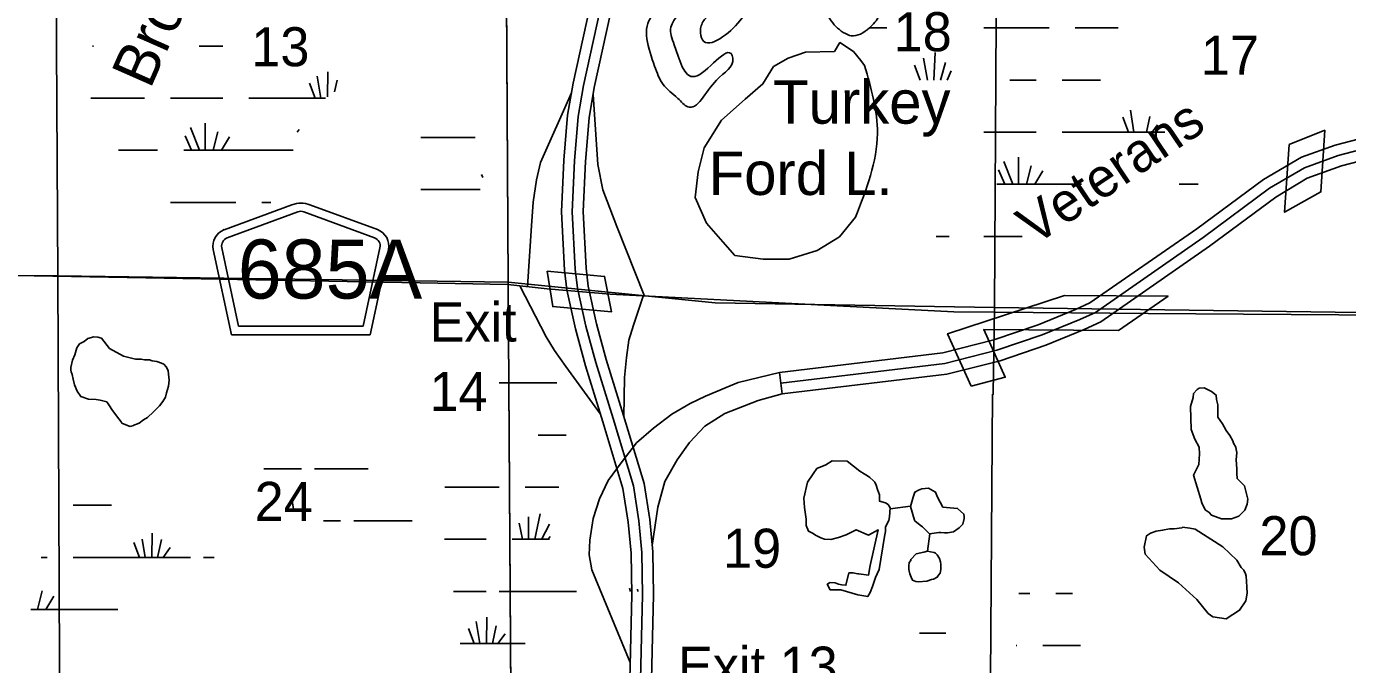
# Model space of a CAD drawing. Extents: x 380424 to 701066, y 1117407 to 1412949.
# Drawn here: x 473098 to 488314, y 1375513 to 1382862 of the extents above; entities that cross this region are included whole.
import ezdxf

# ---------------------------------------------------------------- set-up
doc = ezdxf.new("R2010")
doc.units = 0
for name, color, linetype in [('Bridges and Drawbridges Tollroads', 7, 'Continuous'), ('County Routes Highway Center Lines', 7, 'Continuous'), ('Lakes and Ponds', 7, 'Continuous'), ('Lakes and Ponds Text', 7, 'Continuous'), ('Masks for Road Features', 7, 'Continuous'), ('Narrow Canals', 7, 'Continuous'), ('Narrow River Creek and Branch and Slough Text', 7, 'Continuous'), ('Roadshields County Roads', 7, 'Continuous'), ('Section Lines', 7, 'Continuous'), ('Section Numbers', 7, 'Continuous'), ('Swamps', 7, 'Continuous'), ('Toll Divided Highway Outline and Fill', 7, 'Continuous'), ('Toll Highway Center Lines', 7, 'Continuous'), ('Toll Ramps', 7, 'Continuous'), ('Tollroads Related Text', 7, 'Continuous'), ('Township  and Range lines', 7, 'Continuous')]:
    doc.layers.add(name, color=color, linetype=linetype)

msp = doc.modelspace()

# ---------------------------------------------------------------- linework, layer by layer
at = {"layer": 'Bridges and Drawbridges Tollroads'}
for p, q in [((487641, 1381503), (488052, 1381666)), ((487589, 1380722), (488006, 1380957)), ((483708, 1379323), (485053, 1379764)), ((485677, 1379360), (486246, 1379756))]:
    msp.add_line(p, q, dxfattribs=at)
at = {"layer": 'County Routes Highway Center Lines'}
msp.add_lwpolyline([(494254, 1379497), (486017, 1379557), (484250, 1379570), (483781, 1379574), (479820, 1379777), (479094, 1379842), (478643, 1379890), (477631, 1379908), (474899, 1379958), (470829, 1380032)], dxfattribs=at)
at = {"layer": 'Lakes and Ponds'}
msp.add_lwpolyline([(482647, 1380664), (482463, 1380439), (482205, 1380281), (481881, 1380181), (481582, 1380181), (481258, 1380223), (481117, 1380383), (480930, 1380596), (480801, 1380892), (480833, 1381188), (480904, 1381465), (481104, 1381781), (481374, 1382025), (481580, 1382199), (481702, 1382399), (481870, 1382496), (482069, 1382566), (482404, 1382573), (482468, 1382676), (482623, 1382573), (482707, 1382470), (482752, 1382412)], dxfattribs=at)
for points in [[(474307, 1379041), (474215, 1379065), (474056, 1379154), (473961, 1379271), (473920, 1379284), (473876, 1379288), (473807, 1379270), (473761, 1379235), (473710, 1379205), (473677, 1379161), (473655, 1379081), (473629, 1379017), (473609, 1378935), (473611, 1378903), (473613, 1378885), (473623, 1378855), (473636, 1378800), (473650, 1378736), (473684, 1378663), (473723, 1378602), (473812, 1378570), (473903, 1378565), (473946, 1378558), (474023, 1378539), (474053, 1378492), (474081, 1378450), (474134, 1378377), (474188, 1378308), (474197, 1378295), (474282, 1378260), (474292, 1378256), (474306, 1378258), (474335, 1378267), (474330, 1378269), (474346, 1378273), (474365, 1378283), (474397, 1378292), (474448, 1378331), (474494, 1378359), (474563, 1378423), (474630, 1378494), (474669, 1378541), (474699, 1378591), (474713, 1378642), (474736, 1378718), (474743, 1378790), (474734, 1378859), (474732, 1378898), (474706, 1378940), (474680, 1378974), (474653, 1378984), (474600, 1379002), (474545, 1379012), (474514, 1379022), (474481, 1379021), (474459, 1379024), (474420, 1379030), (474379, 1379030), (474356, 1379030)], [(486636, 1377376), (486625, 1377418), (486541, 1377693), (486599, 1377819), (486609, 1377941), (486604, 1378015), (486556, 1378110), (486514, 1378221), (486504, 1378485), (486535, 1378590), (486541, 1378633), (486583, 1378680), (486604, 1378696), (486662, 1378701), (486746, 1378659), (486799, 1378617), (486805, 1378564), (486820, 1378506), (486820, 1378437), (486820, 1378363), (486873, 1378285), (486893, 1378251), (486914, 1378209), (486956, 1378151), (486992, 1378089), (487000, 1378062), (487026, 1378015), (487032, 1377988), (487037, 1377957), (487032, 1377872), (487037, 1377767), (487037, 1377714), (487042, 1377656), (487127, 1377571), (487158, 1377450), (487164, 1377418), (487158, 1377360), (487132, 1377291), (487063, 1377223), (486979, 1377191), (486863, 1377191), (486746, 1377233), (486720, 1377265), (486673, 1377296)], [(482923, 1377467), (482901, 1377529), (482883, 1377579), (482870, 1377613), (482854, 1377629), (482813, 1377669), (482786, 1377685), (482748, 1377709), (482698, 1377741), (482549, 1377855), (482377, 1377858), (482305, 1377812), (482202, 1377772), (482159, 1377709), (482093, 1377613), (482053, 1377430), (482059, 1377321), (482080, 1377186), (482077, 1377114), (482104, 1377048), (482151, 1377027), (482194, 1377000), (482247, 1376973), (482288, 1376958), (482361, 1376955), (482449, 1376976), (482539, 1377008), (482655, 1377066), (482797, 1377003), (482908, 1377064), (482815, 1376653), (482796, 1376541), (482686, 1376557), (482675, 1376557), (482617, 1376570), (482571, 1376568), (482536, 1376427), (482488, 1376433), (482451, 1376441), (482411, 1376454), (482356, 1376459), (482321, 1376438), (482353, 1376374), (482478, 1376372), (482674, 1376316), (482788, 1376297), (482815, 1376342), (482844, 1376414), (482876, 1376517), (482897, 1376560), (482918, 1376607), (482981, 1376987), (482992, 1377045), (482992, 1377098), (483029, 1377172), (483040, 1377214), (483045, 1377320), (483024, 1377356), (482992, 1377377), (482923, 1377395)], [(483653, 1377326), (483592, 1377441), (483568, 1377500), (483486, 1377544), (483412, 1377536), (483372, 1377521), (483330, 1377500), (483309, 1377442), (483279, 1377332), (483325, 1377177), (483330, 1377167), (483393, 1377119), (483420, 1377098), (483499, 1377019), (483605, 1377035), (483631, 1377035), (483673, 1377030), (483705, 1377030), (483774, 1377040), (483839, 1377088), (483882, 1377130), (483900, 1377194), (483900, 1377220), (483895, 1377246), (483823, 1377311)], [(486046, 1377028), (486110, 1377049), (486184, 1377060), (486263, 1377075), (486316, 1377078), (486406, 1377087), (486414, 1377094), (486497, 1377083), (486559, 1377073), (486876, 1376869), (487039, 1376716), (487087, 1376632), (487118, 1376600), (487140, 1376558), (487145, 1376531), (487155, 1376410), (487157, 1376335), (487142, 1376247), (487070, 1376139), (486915, 1376041), (486762, 1376063), (486708, 1376103), (486579, 1376263), (486368, 1376454), (486151, 1376599), (485983, 1376785), (485973, 1376864), (485999, 1376996)], [(483345, 1376787), (483435, 1376808), (483477, 1376819), (483509, 1376813), (483551, 1376803), (483567, 1376798), (483588, 1376776), (483615, 1376734), (483625, 1376697), (483631, 1376666), (483631, 1376644), (483631, 1376607), (483620, 1376565), (483604, 1376544), (483588, 1376518), (483546, 1376497), (483520, 1376491), (483467, 1376475), (483372, 1376465), (483340, 1376470), (483303, 1376486), (483287, 1376518), (483271, 1376560), (483261, 1376607), (483261, 1376650), (483266, 1376687), (483282, 1376713), (483282, 1376724)]]:
    msp.add_lwpolyline(points, close=True, dxfattribs=at)
for points in [[(482270, 1383587), (482247, 1383363), (482271, 1383136), (482368, 1382925), (482530, 1382779), (482595, 1382755), (482806, 1382844), (482919, 1382982), (483017, 1383217), (483106, 1383388), (483292, 1383485), (483463, 1383517), (483552, 1383566), (483714, 1383907), (483827, 1384118), (483973, 1384207), (484111, 1384231), (484217, 1384199), (484257, 1384247), (484241, 1384864), (484249, 1384896), (484176, 1384913), (483925, 1384888), (483917, 1384750), (483268, 1384750), (483155, 1384669), (483041, 1384434), (482838, 1384264), (482636, 1384158), (482530, 1384053), (482401, 1384028), (482109, 1384320), (481768, 1384596), (481525, 1384580), (481314, 1384426), (481071, 1384369), (480812, 1384280), (480552, 1384085), (480366, 1383858), (480317, 1383672), (480325, 1383315), (480406, 1383193), (480406, 1383079), (480309, 1382982), (480333, 1382406), (480430, 1382195), (480601, 1382033), (480714, 1381936), (481047, 1382244), (481233, 1382495), (481225, 1382528), (480795, 1382285), (480560, 1382650), (480520, 1382852), (480682, 1383161), (480617, 1383331), (480617, 1383599), (480949, 1383793), (480893, 1384028), (480974, 1384174), (481103, 1384199), (481241, 1384142), (481290, 1383834), (481209, 1383615), (481087, 1383501), (480917, 1383436), (480933, 1383307), (481014, 1383225), (481022, 1383071), (480909, 1382942), (480860, 1382820), (480884, 1382706), (481314, 1382925), (481363, 1383006), (481347, 1383371), (481501, 1383590), (481557, 1383728), (481565, 1383980), (481674, 1384208), (481821, 1384254), (481965, 1384212), (481958, 1384163)], [(482752, 1382412), (482900, 1381630), (482647, 1380664)]]:
    msp.add_spline(points, degree=3, dxfattribs=at)
at = {"layer": 'Masks for Road Features'}
for points in [[(487641, 1381503), (487589, 1380722), (488006, 1380957), (488052, 1381666)], [(479095, 1380043), (479160, 1379635), (479838, 1379576), (479757, 1379983)], [(483978, 1378721), (483708, 1379323), (485053, 1379764), (486246, 1379756), (485677, 1379360), (484124, 1379371), (484372, 1378821)]]:
    msp.add_lwpolyline(points, close=True, dxfattribs=at)
at = {"layer": 'Narrow Canals'}
for points in [[(483044, 1377308), (483280, 1377336)], [(483502, 1377019), (483476, 1376818)]]:
    msp.add_lwpolyline(points, dxfattribs=at)
at = {"layer": 'Roadshields County Roads'}
for p, q in [((475377, 1380521), (476156, 1380808)), ((475411, 1380428), (476225, 1380727)), ((476294, 1380727), (477107, 1380428)), ((476363, 1380808), (477141, 1380522)), ((475461, 1379310), (475250, 1380292)), ((475542, 1379410), (475348, 1380313)), ((477170, 1380313), (476976, 1379410)), ((477268, 1380292), (477057, 1379310)), ((476976, 1379410), (475542, 1379410)), ((477057, 1379310), (475461, 1379310))]:
    msp.add_line(p, q, dxfattribs=at)
for centre, radius, start, end in [((476260, 1380526), 300, 69.827, 110.173), ((476260, 1380633), 100, 69.827, 110.173), ((475446, 1380334), 200, 110.173, 192.0999), ((475446, 1380334), 100, 110.173, 192.0999), ((477072, 1380334), 100, 347.9001, 69.827), ((477072, 1380334), 200, 347.9001, 69.827)]:
    msp.add_arc(centre, radius, start, end, dxfattribs=at)
at = {"layer": 'Section Lines'}
for points in [[(473429, 1385285), (473461, 1379989), (468135, 1380016), (468132, 1380031), (468136, 1385356)], [(478614, 1385139), (478647, 1379918), (473461, 1379989), (473429, 1385285)], [(484279, 1384938), (484248, 1379627), (481031, 1379680), (478647, 1379918), (478614, 1385139), (480129, 1385119), (481663, 1384980)], [(489653, 1384907), (489574, 1379553), (484248, 1379627), (484279, 1384938)], [(473461, 1379989), (473483, 1374655), (468109, 1374719), (468135, 1380016)], [(478647, 1379918), (478682, 1374606), (473498, 1374661), (473483, 1374655), (473461, 1379989)], [(484248, 1379627), (484234, 1378633), (484234, 1378627), (484226, 1378627), (484195, 1374270), (478682, 1374606), (478647, 1379918), (481031, 1379680)], [(489574, 1379553), (489547, 1374237), (484195, 1374270), (484226, 1378627), (484234, 1378627), (484234, 1378633), (484248, 1379627)]]:
    msp.add_lwpolyline(points, close=True, dxfattribs=at)
at = {"layer": 'Swamps'}
for p, q in [((484126, 1382844), (484876, 1382844)), ((485176, 1382844), (485626, 1382844)), ((485626, 1382844), (485672, 1382844)), ((483548, 1382244), (483565, 1382560)), ((483392, 1382244), (483326, 1382416)), ((483477, 1382244), (483430, 1382498)), ((483624, 1382244), (483683, 1382448)), ((476487, 1382036), (476447, 1382289)), ((483701, 1382244), (483750, 1382352)), ((484426, 1382244), (484726, 1382244)), ((485026, 1382244), (485469, 1382244)), ((476424, 1382037), (476358, 1382210)), ((474759, 1382036), (475359, 1382036)), ((475659, 1382036), (476259, 1382036)), ((485792, 1381645), (485726, 1381817)), ((485854, 1381644), (485815, 1381897)), ((474988, 1381699), (475091, 1381436)), ((475157, 1381747), (475157, 1381436)), ((475302, 1381650), (475249, 1381436)), ((484126, 1381644), (484726, 1381644)), ((485026, 1381644), (485626, 1381644)), ((474928, 1381602), (474999, 1381436)), ((475435, 1381590), (475346, 1381436)), ((477642, 1381584), (478242, 1381584)), ((474159, 1381436), (474609, 1381436)), ((484525, 1381355), (484525, 1381044)), ((484295, 1381210), (484366, 1381044)), ((484356, 1381306), (484459, 1381044)), ((484670, 1381258), (484616, 1381044)), ((484803, 1381198), (484713, 1381044)), ((484276, 1381044), (485249, 1381044)), ((477642, 1380984), (478242, 1380984)), ((474759, 1380836), (475509, 1380836)), ((475967, 1377769), (476267, 1377769)), ((478091, 1377556), (478541, 1377556)), ((479014, 1377250), (478955, 1376956)), ((478773, 1377142), (478810, 1376956)), ((478881, 1377214), (478881, 1376956)), ((479123, 1377130), (479029, 1376955)), ((474401, 1376748), (474335, 1376920)), ((474609, 1376746), (474652, 1376952)), ((478091, 1376956), (478391, 1376956)), ((474671, 1376746), (474755, 1376860)), ((473636, 1376747), (474236, 1376747)), ((474236, 1376747), (474986, 1376747)), ((473279, 1376361), (473226, 1376146)), ((478091, 1376356), (478391, 1376356)), ((478541, 1376356), (479435, 1376356)), ((473412, 1376301), (473323, 1376147)), ((478319, 1375756), (478279, 1376009)), ((478397, 1375756), (478402, 1376059)), ((478256, 1375757), (478190, 1375929)), ((478464, 1375755), (478507, 1375961)), ((478526, 1375755), (478610, 1375869)), ((483383, 1375876), (483573, 1375876))]:
    msp.add_line(p, q, dxfattribs=at)
for points in [[(482811, 1382844), (483007, 1382844)], [(473859, 1382636), (473869, 1382636)], [(475087, 1382636), (475359, 1382636)], [(476565, 1382051), (476571, 1382340)], [(476647, 1382107), (476675, 1382242)], [(473838, 1382036), (474459, 1382036)], [(476259, 1382036), (476543, 1382036)], [(486000, 1381643), (486037, 1381823)], [(476239, 1381674), (476218, 1381644)], [(485626, 1381644), (486208, 1381644)], [(486062, 1381643), (486126, 1381730)], [(478242, 1381584), (478266, 1381584)], [(474909, 1381436), (476170, 1381436)], [(478354, 1381124), (478341, 1381158)], [(486376, 1381044), (486595, 1381044)], [(478242, 1380984), (478323, 1380984)], [(475809, 1380836), (475911, 1380836)], [(483575, 1380444), (483726, 1380444)], [(484126, 1380444), (484566, 1380444)], [(478541, 1378756), (479207, 1378756)], [(478991, 1378156), (479314, 1378156)], [(475834, 1377769), (475967, 1377769)], [(476417, 1377769), (477033, 1377769)], [(477915, 1377556), (478091, 1377556)], [(478841, 1377556), (479229, 1377556)], [(476174, 1377304), (476155, 1377423)], [(473636, 1377347), (474078, 1377347)], [(476521, 1377169), (476717, 1377169)], [(476867, 1377169), (477540, 1377169)], [(474464, 1376747), (474431, 1376956)], [(474542, 1376747), (474547, 1377027)], [(477912, 1376956), (478091, 1376956)], [(478691, 1376956), (479123, 1376956)], [(479130, 1376989), (479108, 1376956)], [(473267, 1376747), (473336, 1376747)], [(475136, 1376747), (475261, 1376747)], [(478018, 1376356), (478091, 1376356)], [(480056, 1376356), (480042, 1376392)], [(480141, 1376356), (480137, 1376380)], [(484526, 1376331), (484655, 1376331)], [(484955, 1376331), (485145, 1376331)], [(473147, 1376147), (474150, 1376147)], [(483573, 1375876), (483686, 1375876)], [(478094, 1375756), (478841, 1375756)], [(484497, 1375731), (484505, 1375731)], [(484805, 1375731), (485239, 1375731)]]:
    msp.add_lwpolyline(points, dxfattribs=at)
at = {"layer": 'Toll Divided Highway Outline and Fill'}
msp.add_line((481801, 1378630), (481771, 1378878), dxfattribs=at)
for points in [[(479777, 1383959), (479393, 1382207), (479330, 1381841), (479286, 1381321), (479259, 1380728), (479295, 1380056), (479322, 1379828), (479420, 1379379), (479535, 1378955), (479736, 1378308), (479968, 1377542), (480028, 1377154), (480062, 1376796), (480070, 1376316), (480027, 1374533)], [(480277, 1374530), (480320, 1376315), (480311, 1376810), (480276, 1377184), (480213, 1377598), (479975, 1378381), (479775, 1379025), (479663, 1379438), (479569, 1379870), (479544, 1380078), (479510, 1380729), (479536, 1381305), (479578, 1381810), (479638, 1382159), (480021, 1383907)], [(487785, 1381356), (488170, 1381496), (489086, 1381734), (490344, 1382019), (490690, 1382066), (490969, 1382091), (491254, 1382042), (491692, 1381983)], [(491652, 1381736), (491216, 1381795), (490959, 1381839), (490718, 1381818), (490389, 1381773), (489145, 1381491), (488244, 1381257), (487849, 1381113)], [(485347, 1379678), (486576, 1380533), (487344, 1381100), (487785, 1381356)], [(487849, 1381113), (487488, 1380896), (486722, 1380330), (485472, 1379461)], [(484241, 1379252), (484752, 1379427), (485182, 1379601), (485347, 1379678)], [(485472, 1379461), (485282, 1379372), (484839, 1379192), (484312, 1379012)], [(481771, 1378878), (483652, 1379102), (484241, 1379252)], [(484312, 1379012), (483697, 1378856), (481801, 1378630)]]:
    msp.add_lwpolyline(points, dxfattribs=at)
at = {"layer": 'Toll Highway Center Lines'}
for points in [[(480152, 1374532), (480195, 1376316), (480187, 1376803), (480152, 1377169), (480091, 1377570), (479855, 1378345), (479655, 1378990), (479542, 1379409), (479446, 1379849), (479419, 1380067), (479385, 1380728), (479411, 1381313), (479454, 1381825), (479515, 1382183), (479899, 1383933)], [(487817, 1381234), (488207, 1381376), (489116, 1381612), (490367, 1381896), (490704, 1381942), (490964, 1381965), (491235, 1381918), (491672, 1381859)], [(485409, 1379569), (486649, 1380431), (487416, 1380998), (487817, 1381234)], [(484276, 1379132), (484796, 1379309), (485232, 1379487), (485409, 1379569)], [(481786, 1378754), (483674, 1378979), (484276, 1379132)]]:
    msp.add_lwpolyline(points, dxfattribs=at)
at = {"layer": 'Toll Ramps'}
for points in [[(478869, 1379866), (478915, 1380564), (478934, 1380839), (478972, 1381097), (479019, 1381296), (479374, 1382099)], [(480216, 1379756), (479898, 1380559), (479735, 1380980), (479678, 1381272), (479624, 1382077)], [(479708, 1378398), (479309, 1378945), (479178, 1379131), (479084, 1379288), (478780, 1379875)], [(479979, 1378368), (479988, 1378819), (480009, 1379048), (480036, 1379249), (480090, 1379420), (480201, 1379757)], [(481771, 1378878), (481294, 1378761), (481158, 1378703), (480919, 1378606), (480741, 1378520), (480532, 1378395), (480319, 1378237), (480124, 1378065), (479947, 1377838), (479799, 1377633), (479697, 1377420), (479627, 1377197), (479586, 1376946), (479581, 1376775), (479609, 1376603), (480051, 1375536)], [(480304, 1376883), (480370, 1377325), (480452, 1377621), (480594, 1377869), (480736, 1378069), (480913, 1378258), (481141, 1378406), (481524, 1378555), (481801, 1378630)]]:
    msp.add_lwpolyline(points, dxfattribs=at)
at = {"layer": 'Township  and Range lines'}
for p, q in [((478614, 1385139), (478647, 1379918)), ((478647, 1379918), (478682, 1374606))]:
    msp.add_line(p, q, dxfattribs=at)

# ---------------------------------------------------------------- texts
at = {"layer": 'Lakes and Ponds Text'}
for s, rotation, p in [('Turkey', 0, (481698, 1381742)), ('Ford L.', 0.0001, (480956, 1380921))]:
    msp.add_text(s, height=500, rotation=rotation, dxfattribs=at).set_placement(p)
at = {"layer": 'Narrow River Creek and Branch and Slough Text'}
msp.add_text('Brooker', height=500, rotation=66.229, dxfattribs=at).set_placement((474523, 1382131))
at = {"layer": 'Roadshields County Roads'}
msp.add_text('685A', height=680, dxfattribs=at).set_placement((475532, 1379728))
at = {"layer": 'Section Numbers'}
for s, p in [('18', (483086, 1382576)), ('13', (475688, 1382403)), ('17', (486624, 1382305)), ('24', (475726, 1377167)), ('20', (487299, 1376772)), ('19', (481121, 1376628))]:
    msp.add_text(s, height=450, dxfattribs=at).set_placement(p)
at = {"layer": 'Tollroads Related Text'}
msp.add_text('Veterans', height=450, rotation=34.0603, dxfattribs=at).set_placement((484708, 1380331))
for s, p in [('Exit', (477741, 1379233)), ('14', (477741, 1378433)), ('Exit 13', (480602, 1375270))]:
    msp.add_text(s, height=450, dxfattribs=at).set_placement(p)

doc.saveas('drawing.dxf')
